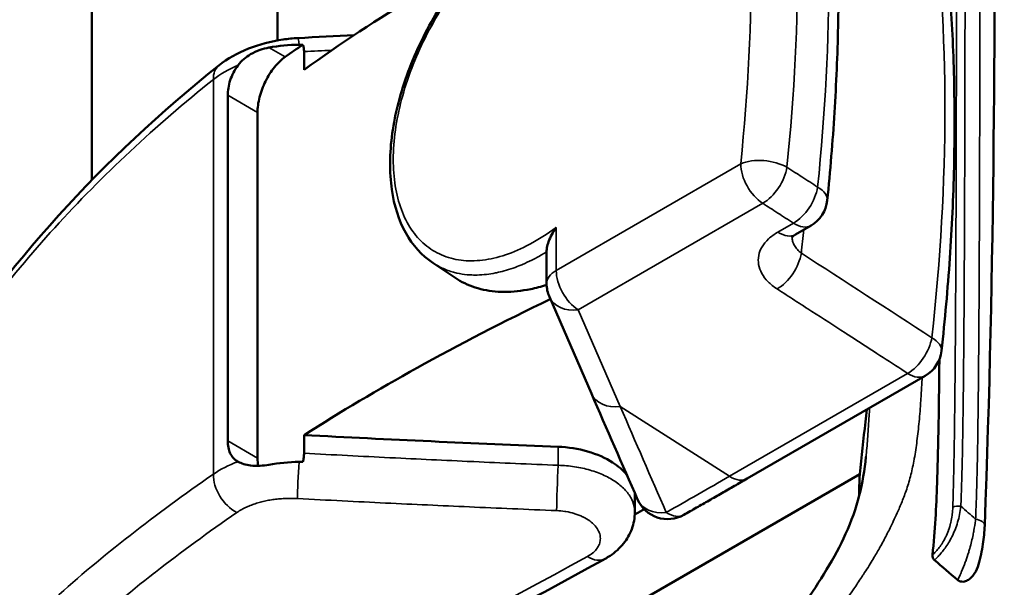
# Model space of a CAD drawing. Header units: millimetres. Extents: x 0 to 2100, y 0 to 1485.
# Tile 517 of 656: x 1684 to 1729, y 996 to 1022. Entities that reach past the tile are written whole.
import ezdxf

# ---------------------------------------------------------------- set-up
doc = ezdxf.new("R2010")
doc.units = ezdxf.units.MM
doc.header["$LTSCALE"] = 5
doc.layers.add('Sichtbar (ISO)', color=7, linetype='Continuous', lineweight=50)
doc.layers.add('Sichtbar schmal (ISO)', color=7, linetype='Continuous', lineweight=35)

msp = doc.modelspace()

# ---------------------------------------------------------------- linework, layer by layer
at = {"layer": 'Sichtbar (ISO)'}
for p, q in [((1686.9282, 1014.9874), (1686.9282, 1024.2139)), ((1696.6249, 1020.0249), (1696.6249, 1020.8549)), ((1693.1346, 1018.8633), (1693.1346, 1003.0654)), ((1694.4966, 1018.0769), (1694.4966, 1002.279)), ((1719.8063, 1012.9096), (1719.0936, 1012.4982)), ((1707.7161, 1010.2461), (1707.7161, 1011.7362)), ((1702.5101, 1011.2052), (1702.5102, 1011.2051)), ((1703.5721, 1010.4976), (1702.5102, 1011.2051)), ((1707.8407, 1009.6475), (1709.7636, 1005.2291)), ((1716.8855, 1001.3415), (1725.0297, 1006.0436)), ((1696.6249, 1002.501), (1696.6249, 1003.331)), ((1705.5486, 992.0293), (1722.0307, 1001.5453)), ((1711.5316, 1000.529), (1711.5316, 1000.529)), ((1711.7502, 999.8074), (1711.7502, 1000.5641)), ((1711.6905, 1000.1848), (1711.6905, 1000.1848))]:
    msp.add_line(p, q, dxfattribs=at)
for centre, start, end in [((1719.0563, 1014.2087), 300, 354.19889), ((1709.2161, 1010.2461), 180, 203.51788), ((1724.2797, 1007.3426), 300, 353.65538), ((1713.2507, 1000.9921), 203.66605, 299.48929)]:
    msp.add_arc(centre, 1.5, start, end, dxfattribs=at)
for centre, major_axis, ratio, start_param, end_param in [((1696.497, 1018.3452), (4.894, 0), 0.5773503, 1.5913482, 1.8769065), ((1767.4901, 986.4386), (-93, 0), 0.5773503, 5.5796912, 5.5932585), ((1693.6621, 1019.0496), (-0.935, 1.1729), 0.620549, 0.0000873, 0.0000974), ((1747.2369, 1327.0497), (563.7454, 0), 0.5765569, 4.6224898, 4.6431771), ((1696.497, 999.2814), (-4.8939, 0), 0.5773503, 4.7329422, 5.0185021), ((1717.1961, 1327.3362), (-198.7483, -344.2421), 0.5773503, 0.7660113, 0.7675607), ((1709.6644, 998.9903), (0.7237, -1.3139), 0.5904594, 0.0000051, 0.0000894), ((1082.2035, -78.7871), (627.4621, -1313.8428), 0.815957, 2.0667269, 2.0677277)]:
    msp.add_ellipse(centre, major_axis=major_axis, ratio=ratio, start_param=start_param, end_param=end_param, dxfattribs=at)
for points in [[(1727.9368, 1068.5503), (1727.9368, 1045.4725), (1728.6435, 1022.8322), (1727.7471, 999.1991)], [(1695.4046, 1021.3664), (1695.4063, 1025.5322), (1695.4072, 1030.3442), (1695.4078, 1035.0034)], [(1696.3455, 1021.476), (1697.2035, 1021.5221), (1698.0615, 1021.567), (1698.9197, 1021.6108)], [(1679.618, 1005.764), (1682.9194, 1011.0278), (1687.3729, 1015.953), (1692.727, 1020.2225)], [(1711.8769, 1000.39), (1711.1724, 1001.9975), (1710.4679, 1003.6106), (1709.7636, 1005.2291)], [(1694.4966, 1002.279), (1694.4966, 1002.1556), (1694.5079, 1002.0356), (1694.5308, 1001.9259)], [(1721.9953, 1000.5149), (1722.0077, 1000.8372), (1722.0195, 1001.1801), (1722.0307, 1001.5453)], [(1711.7502, 1000.5641), (1711.7502, 1000.6071), (1711.7479, 1000.6506), (1711.7431, 1000.6945)]]:
    msp.add_open_spline(points, degree=3, dxfattribs=at)
for points, knots in [([(1720.5486, 1014.0571), (1720.6857, 1015.4069), (1720.7956, 1016.7455), (1720.9606, 1019.3972), (1721.0157, 1020.7102), (1721.0708, 1023.3075), (1721.0708, 1024.5918), (1721.0157, 1027.1287), (1720.9605, 1028.3812), (1720.7948, 1030.8516), (1720.6844, 1032.0694), (1720.5464, 1033.2684)], [4.58840553, 4.58840553, 4.58840553, 4.58840553, 4.63799891, 4.63799891, 4.68759229, 4.68759229, 4.73718567, 4.73718567, 4.78677905, 4.78677905, 4.83637243, 4.83637243, 4.83637243, 4.83637243]), ([(1702.5101, 1011.2052), (1702.0081, 1011.5397), (1701.5857, 1012.0111), (1700.9569, 1013.1424), (1700.7433, 1013.817), (1700.5254, 1015.3373), (1700.5338, 1016.2115), (1700.7853, 1018.0312), (1701.0358, 1019.0008), (1701.7414, 1020.8919), (1702.2038, 1021.8373), (1703.2766, 1023.5863), (1703.8991, 1024.4126), (1705.227, 1025.8486), (1705.9483, 1026.4773), (1707.046, 1027.2197), (1707.4201, 1027.4375), (1707.7924, 1027.6236)], [0, 0, 0, 0, 0.2844571, 0.2844571, 0.5717271, 0.5717271, 0.8784916, 0.8784916, 1.1902383, 1.1902383, 1.499367, 1.499367, 1.8061673, 1.8061673, 2.1121995, 2.1121995, 2.2674151, 2.2674151, 2.2674151, 2.2674151]), ([(1725.7676, 1027.4049), (1725.9275, 1026.1515), (1726.0555, 1024.876), (1726.2474, 1022.2843), (1726.3113, 1020.9681), (1726.3752, 1018.2989), (1726.3752, 1016.9459), (1726.3114, 1014.2068), (1726.2476, 1012.8207), (1726.0565, 1010.0196), (1725.9292, 1008.6045), (1725.7705, 1007.1769)], [1.43444966, 1.43444966, 1.43444966, 1.43444966, 1.48898833, 1.48898833, 1.54352699, 1.54352699, 1.59806566, 1.59806566, 1.65260433, 1.65260433, 1.707143, 1.707143, 1.707143, 1.707143]), ([(1704.3248, 1024.8654), (1703.4601, 1024.3926), (1702.6157, 1023.9098), (1700.0176, 1022.3575), (1698.2901, 1021.2243), (1696.6249, 1020.0249)], [42.0285218, 42.0285218, 42.0285218, 42.0285218, 42.3774877, 42.3774877, 43.1298916, 43.1298916, 43.1298916, 43.1298916]), ([(1692.727, 1020.2225), (1693.1174, 1020.5338), (1693.5794, 1020.7927), (1694.5713, 1021.1872), (1695.1134, 1021.3289), (1695.8885, 1021.4412), (1696.1172, 1021.4638), (1696.3455, 1021.476)], [0, 0, 0, 0, 0.16904594, 0.16904594, 0.33600714, 0.33600714, 0.40462869, 0.40462869, 0.40462869, 0.40462869]), ([(1696.3964, 1021.1702), (1696.4253, 1021.1705), (1696.4541, 1021.1709), (1696.4829, 1021.1712), (1696.5118, 1021.1715), (1696.5407, 1021.1719), (1696.5696, 1021.1722)], [0.00008797, 0.00008797, 0.00008797, 0.00008797, 0.5, 0.5, 0.5, 1, 1, 1, 1]), ([(1696.5696, 1021.1722), (1696.5877, 1021.128), (1696.6017, 1021.0791), (1696.6203, 1020.9725), (1696.6249, 1020.9154), (1696.6249, 1020.8549)], [0.000001, 0.000001, 0.000001, 0.000001, 0.022420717, 0.022420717, 0.044664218, 0.044664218, 0.044664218, 0.044664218]), ([(1693.6091, 1020.2375), (1693.6839, 1020.3386), (1693.7714, 1020.4302), (1693.964, 1020.5952), (1694.0693, 1020.6685), (1694.3174, 1020.8126), (1694.4636, 1020.8786), (1694.7472, 1020.9781), (1694.8844, 1021.0143), (1695.0222, 1021.0394)], [-0.16773989, -0.16773989, -0.16773989, -0.16773989, -0.12976613, -0.12976613, -0.09142001, -0.09142001, -0.04334051, -0.04334051, -0.000001, -0.000001, -0.000001, -0.000001]), ([(1695.7599, 1020.6135), (1695.5994, 1020.5012), (1695.429, 1020.34), (1695.1169, 1019.9514), (1694.9751, 1019.7239), (1694.752, 1019.273), (1694.6556, 1019.0195), (1694.5279, 1018.5241), (1694.4966, 1018.2822), (1694.4966, 1018.0769)], [0.90601455, 0.90601455, 0.90601455, 0.90601455, 0.98166748, 0.98166748, 1.0573204, 1.0573204, 1.13275922, 1.13275922, 1.20819804, 1.20819804, 1.20819804, 1.20819804]), ([(1693.6091, 1020.2375), (1693.6065, 1020.2339), (1693.6039, 1020.2304), (1693.4531, 1020.0241), (1693.331, 1019.7855), (1693.1721, 1019.3076), (1693.1346, 1019.0688), (1693.1346, 1018.8633)], [0.5199277, 0.5199277, 0.5199277, 0.5199277, 0.52125717, 0.52125717, 0.59679532, 0.59679532, 0.67233348, 0.67233348, 0.67233348, 0.67233348]), ([(1707.7161, 1011.7362), (1707.7162, 1011.7843), (1707.7214, 1011.8385), (1707.7464, 1011.9822), (1707.7723, 1012.0761), (1707.8452, 1012.2796), (1707.8954, 1012.3911), (1708.0115, 1012.609), (1708.0782, 1012.7168), (1708.1529, 1012.8219), (1708.1542, 1012.8237), (1708.1555, 1012.8255)], [-0.13237703, -0.13237703, -0.13237703, -0.13237703, -0.11034033, -0.11034033, -0.07687695, -0.07687695, -0.0383919, -0.0383919, 0, 0, 0.00067272, 0.00067272, 0.00067272, 0.00067272]), ([(1719.0936, 1012.4982), (1719.0223, 1012.457), (1718.9727, 1012.4183), (1718.9209, 1012.3703), (1718.9124, 1012.3578), (1718.9124, 1012.3578)], [0, 0, 0, 0, 0.046006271, 0.046006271, 0.085840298, 0.085840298, 0.085840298, 0.085840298]), ([(1703.5721, 1010.4976), (1703.6306, 1010.4587), (1703.6903, 1010.4215), (1703.7512, 1010.3861), (1704.042, 1010.2172), (1704.3599, 1010.0896), (1704.7009, 1010.0044), (1705.0418, 1009.9193), (1705.4058, 1009.8766), (1705.7888, 1009.8767), (1706.1718, 1009.8767), (1706.574, 1009.9195), (1706.9876, 1010.0031), (1707.2268, 1010.0515), (1707.4698, 1010.1135), (1707.7172, 1010.1895)], [0.75238462, 0.75238462, 0.75238462, 0.75238462, 0.76470588, 0.76470588, 0.76470588, 0.82352941, 0.82352941, 0.82352941, 0.88235294, 0.88235294, 0.88235294, 0.94117647, 0.94117647, 0.94117647, 0.97518436, 0.97518436, 0.97518436, 0.97518436]), ([(1696.6249, 1003.331), (1698.2901, 1004.3918), (1700.0176, 1005.4175), (1703.7122, 1007.468), (1705.7476, 1008.5192), (1707.8854, 1009.5452)], [13.1856634, 13.1856634, 13.1856634, 13.1856634, 13.9380673, 13.9380673, 14.7518735, 14.7518735, 14.7518735, 14.7518735]), ([(1725.3592, 997.8548), (1725.477, 998.9932), (1725.5325, 1000.0087), (1725.6173, 1002.4608), (1725.6508, 1004.2454), (1725.6757, 1006.791)], [0.000001, 0.000001, 0.000001, 0.000001, 0.39650321, 0.39650321, 0.85981017, 0.85981017, 0.85981017, 0.85981017]), ([(1722.0307, 1001.5453), (1722.1183, 1002.3422), (1722.2059, 1003.1391), (1722.3141, 1004.1239), (1722.3348, 1004.3117), (1722.3554, 1004.4996)], [0.000001, 0.000001, 0.000001, 0.000001, 0.41492529, 0.41492529, 0.51272446, 0.51272446, 0.51272446, 0.51272446]), ([(1693.1346, 1003.0654), (1693.1346, 1002.8598), (1693.1721, 1002.6602), (1693.331, 1002.333), (1693.4531, 1002.2051), (1693.6039, 1002.118), (1693.6065, 1002.1165), (1693.6091, 1002.1151)], [-0.67233348, -0.67233348, -0.67233348, -0.67233348, -0.59679532, -0.59679532, -0.52125717, -0.52125717, -0.51992758, -0.51992758, -0.51992758, -0.51992758]), ([(1711.3878, 1001.5063), (1711.2151, 1001.7212), (1710.9854, 1001.9196), (1710.4164, 1002.283), (1710.0231, 1002.4598), (1709.1611, 1002.7076), (1708.6925, 1002.7788), (1708.252, 1002.7966), (1708.2511, 1002.7966), (1708.2502, 1002.7966)], [-1.16504029, -1.16504029, -1.16504029, -1.16504029, -1.05516396, -1.05516396, -0.92315329, -0.92315329, -0.79114261, -0.79114261, -0.79086764, -0.79086764, -0.79086764, -0.79086764]), ([(1692.0907, 961.6016), (1696.2605, 967.0208), (1700.7744, 972.1935), (1708.2879, 981.5263), (1711.4991, 985.5489), (1716.3423, 991.5413), (1718.0003, 993.5285), (1720.2074, 996.6316), (1720.8956, 997.7249), (1721.9278, 999.9986), (1722.1928, 1001.1292), (1722.3191, 1002.3392)], [0, 0, 0, 0, 2.112482, 2.112482, 3.7061471, 3.7061471, 4.5053377, 4.5053377, 4.9220889, 4.9220889, 5.3774538, 5.3774538, 5.3774538, 5.3774538]), ([(1696.6249, 1002.501), (1696.6249, 1002.4405), (1696.6203, 1002.3771), (1696.6017, 1002.2452), (1696.5877, 1002.1773), (1696.5696, 1002.1084)], [0.000001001, 0.000001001, 0.000001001, 0.000001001, 0.022247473, 0.022247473, 0.044667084, 0.044667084, 0.044667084, 0.044667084]), ([(1695.0222, 1001.9756), (1694.8841, 1001.9504), (1694.7465, 1001.9343), (1694.4621, 1001.9212), (1694.3156, 1001.9265), (1694.0675, 1001.9579), (1693.9627, 1001.9794), (1693.7708, 1002.0371), (1693.6837, 1002.073), (1693.6091, 1002.1151)], [-0.16709043, -0.16709043, -0.16709043, -0.16709043, -0.12381935, -0.12381935, -0.07578227, -0.07578227, -0.03771223, -0.03771223, -0.00000086, -0.00000086, -0.00000086, -0.00000086]), ([(1696.5696, 1002.1084), (1696.5407, 1002.108), (1696.5118, 1002.1077), (1696.4829, 1002.1074), (1696.4797, 1002.1073), (1696.4764, 1002.1073), (1696.4732, 1002.1072), (1696.4476, 1002.1069), (1696.422, 1002.1066), (1696.3964, 1002.1063)], [0, 0, 0, 0, 0.5, 0.5, 0.5, 0.5564607, 0.5564607, 0.5564607, 1, 1, 1, 1]), ([(1713.9891, 999.6864), (1714.1822, 999.7956), (1714.3753, 999.9051), (1714.7615, 1000.1244), (1714.9546, 1000.2342), (1715.3408, 1000.4545), (1715.5338, 1000.5648), (1715.92, 1000.7859), (1716.1131, 1000.8967), (1716.4993, 1001.1188), (1716.6924, 1001.23), (1716.8855, 1001.3415)], [3.131352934, 3.131352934, 3.131352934, 3.131352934, 3.133400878, 3.133400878, 3.135448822, 3.135448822, 3.137496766, 3.137496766, 3.13954471, 3.13954471, 3.141592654, 3.141592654, 3.141592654, 3.141592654]), ([(1711.7502, 999.8076), (1711.7502, 999.5471), (1711.7026, 999.2833), (1711.5243, 998.7991), (1711.3936, 998.5727), (1711.0615, 998.1601), (1710.8526, 997.9734), (1710.5469, 997.7684), (1710.4686, 997.7208), (1710.3882, 997.6765)], [0, 0, 0, 0, 0.08516252, 0.08516252, 0.16896951, 0.16896951, 0.25907388, 0.25907388, 0.2887022, 0.2887022, 0.2887022, 0.2887022]), ([(1727.7471, 999.1991), (1727.7367, 998.9251), (1727.7106, 998.6393), (1727.6197, 998.0424), (1727.5528, 997.727), (1727.4627, 997.4118)], [0, 0, 0, 0, 0.09656549, 0.09656549, 0.196989, 0.196989, 0.196989, 0.196989]), ([(1685.9384, 985.4345), (1687.5632, 986.1662), (1689.1894, 986.9149), (1692.4443, 988.4463), (1694.0729, 989.229), (1697.3321, 990.8281), (1698.9626, 991.6446), (1702.2251, 993.3109), (1703.8571, 994.1608), (1707.122, 995.8938), (1708.755, 996.7769), (1710.3881, 997.6765)], [3.032000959, 3.032000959, 3.032000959, 3.032000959, 3.049325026, 3.049325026, 3.066649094, 3.066649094, 3.083973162, 3.083973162, 3.101297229, 3.101297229, 3.118621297, 3.118621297, 3.118621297, 3.118621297]), ([(1725.3592, 997.8548), (1725.3548, 997.8124), (1725.358, 997.7693), (1725.3802, 997.7074), (1725.3902, 997.6878), (1725.416, 997.651), (1725.4313, 997.6343), (1725.4489, 997.6192)], [-0.029229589, -0.029229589, -0.029229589, -0.029229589, -0.014516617, -0.014516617, -0.007229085, -0.007229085, -0.000000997, -0.000000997, -0.000000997, -0.000000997]), ([(1727.4627, 997.4118), (1727.4266, 997.2855), (1727.3688, 997.1305), (1727.1922, 996.867), (1727.1014, 996.7805), (1726.9461, 996.6813), (1726.8798, 996.6541), (1726.7734, 996.6319), (1726.7287, 996.6287), (1726.6536, 996.6373), (1726.6238, 996.6447), (1726.5645, 996.6689), (1726.5366, 996.686), (1726.5121, 996.7071)], [0.09011187, 0.09011187, 0.09011187, 0.09011187, 0.13342179, 0.13342179, 0.16990002, 0.16990002, 0.1963978, 0.1963978, 0.21421702, 0.21421702, 0.2264622, 0.2264622, 0.23982356, 0.23982356, 0.23982356, 0.23982356])]:
    msp.add_open_spline(points, degree=3, knots=knots, dxfattribs=at)
at = {"layer": 'Sichtbar schmal (ISO)'}
for p, q in [((1695.0222, 1021.0394), (1695.7599, 1020.6135)), ((1692.4778, 1019.5811), (1692.4778, 1001.544)), ((1693.1346, 1018.8633), (1694.4966, 1018.0769)), ((1716.5906, 1015.7284), (1708.1555, 1010.8584)), ((1717.5957, 1013.925), (1709.1606, 1009.055)), ((1719.0007, 1013.0177), (1718.2881, 1012.6062)), ((1708.1555, 1010.8584), (1708.1555, 1012.8255)), ((1709.1606, 1009.055), (1711.0834, 1004.6366)), ((1716.08, 1001.4495), (1724.2242, 1006.1516)), ((1716.08, 1001.4495), (1711.0834, 1004.6366)), ((1693.1346, 1003.0654), (1694.4966, 1002.279)), ((1708.2502, 1001.9492), (1708.2502, 1002.7966))]:
    msp.add_line(p, q, dxfattribs=at)
for centre, major_axis, ratio, start_param, end_param in [((1652.0131, 986.5784), (-47.5156, -82.2995), 0.5773503, 2.2333403, 2.4790487), ((1650.9525, 987.1908), (-46.7656, -81.0004), 0.5773503, 2.2333403, 2.4790487), ((1653.4273, 985.7619), (-47.5156, -82.2995), 0.5773503, 2.232211, 2.4801779), ((1661.56, 981.0676), (45.515, 78.8343), 0.5773503, 5.3614405, 5.6341338), ((1696.4259, 1019.9782), (-0.0804, 1.4978), 0.0378658, 5.630705, 6.2831853), ((1693.6622, 1019.0497), (-0.9352, 1.1728), 0.620549, 0.0000032, 0.6930879), ((1696.4232, 1017.9477), (4.996, 0.2743), 0.5779934, 2.1370593, 2.4487504), ((1717.6512, 1015.1161), (-1.4924, 0.1503), 0.5022471, 3.9813146, 5.5521109), ((1717.6512, 1015.1161), (-0.75, 1.299), 0.5773503, 0.7853982, 2.3038346), ((1717.6512, 1015.1161), (-0.8137, -1.2601), 0.5500623, 0.8133157, 2.261427), ((1719.0563, 1014.2087), (-0.8138, -1.26), 0.5500968, 0.8133444, 2.2603281), ((1719.0563, 1014.2087), (1.4923, -0.1516), 0.5015198, 0, 0.8401593), ((1719.0563, 1014.2087), (0.75, -1.299), 0.5773503, 5.4454273, 6.2831853), ((1718.3436, 1013.7972), (0.75, -1.299), 0.5773498, 5.4454073, 6.2831721), ((1655.5495, 984.5377), (45.515, 78.8343), 0.5773503, 5.3664611, 5.3801043), ((1718.3117, 1011.2009), (-0.8142, -1.2598), 0.5503208, 0.8135314, 2.2531826), ((1440.394, 1092.5422), (-1359.9033, 863.2699), 0.0511926, 4.5338966, 4.5383796), ((1709.2161, 1010.2461), (-1.5, 0), 0.5773503, 5.4977871, 6.2831853), ((1709.2161, 1010.2461), (-0.75, 1.299), 0.5773503, 0.7853982, 2.3038346), ((1709.2161, 1010.2461), (-1.3754, -0.5986), 0.7616871, 0, 1.2124013), ((1724.2797, 1007.3426), (0.8145, 1.2596), 0.5504743, 3.9552522, 5.3898899), ((1724.2797, 1007.3426), (1.4908, -0.1658), 0.4935159, 0, 0.8448789), ((1724.2797, 1007.3426), (0.75, -1.299), 0.5773503, 5.4454273, 6.2831853), ((1711.139, 1005.8277), (-1.3754, -0.5986), 0.7616871, 0, 1.2124013), ((1730.5868, 2266.0463), (241.6709, -1577.3571), 0.2104017, 5.6062652, 5.6113877), ((1696.4231, 999.6297), (-4.9959, 0.2737), 0.5755532, 5.3418987, 5.6535964), ((1696.4258, 1001.6456), (0.0804, 1.4978), 0.0378657, 1.2601854, 2.5186623), ((1708.2502, 1001.0832), (0.0622, 1.4987), 0.0292948, 0.9559241, 2.5034304), ((1693.6622, 1001.0126), (-0.8506, 1.2355), 0.6677879, 0.7383816, 2.2512771), ((1716.08, 1327.9806), (199.9586, 346.3385), 0.5773503, 3.9167511, 3.9269908), ((1716.1355, 1002.6406), (0.75, -1.299), 0.5773503, 5.4454273, 6.2831853), ((1713.2507, 1000.9921), (-1.3739, -0.6021), 0.7648061, 0, 1.2015678), ((1726.5742, 999.8083), (0.4997, -0.0173), 0.5482786, 1.4250731, 2.2009324), ((1713.2507, 1000.9921), (0.7384, -1.3057), 0.5832318, 5.4505998, 6.2831853), ((1727.2475, 999.2181), (0.4996, -0.019), 0.5500617, 6.2831666, 7.7083342), ((1716.08, 1327.9806), (199.9586, 346.3385), 0.5773503, 3.8173991, 3.9040195), ((1709.6644, 998.9903), (0.7237, -1.3139), 0.5904594, 5.4571889, 6.2831913)]:
    msp.add_ellipse(centre, major_axis=major_axis, ratio=ratio, start_param=start_param, end_param=end_param, dxfattribs=at)
for points, knots in [([(1726.2875, 1000.0399), (1726.2923, 1000.1791), (1726.297, 1000.3245), (1726.3015, 1000.4762), (1726.3061, 1000.6278), (1726.3106, 1000.7856), (1726.3149, 1000.9507), (1726.3193, 1001.1158), (1726.3236, 1001.2881), (1726.3278, 1001.4684), (1726.3304, 1001.582), (1726.333, 1001.6987), (1726.3355, 1001.8188), (1726.337, 1001.8895), (1726.3384, 1001.9614), (1726.3399, 1002.0345), (1726.3437, 1002.2318), (1726.3474, 1002.438), (1726.3509, 1002.654), (1726.3544, 1002.87), (1726.3578, 1003.0958), (1726.361, 1003.3323), (1726.3642, 1003.5688), (1726.3673, 1003.8161), (1726.3705, 1004.0748), (1726.3737, 1004.3335), (1726.3769, 1004.6037), (1726.3801, 1004.8856), (1726.3833, 1005.1675), (1726.3865, 1005.4613), (1726.3897, 1005.7671), (1726.39, 1005.7983), (1726.3903, 1005.8296), (1726.3906, 1005.8611), (1726.3934, 1006.138), (1726.3961, 1006.4247), (1726.3986, 1006.7216), (1726.4015, 1007.0523), (1726.4043, 1007.3956), (1726.4068, 1007.7522), (1726.4094, 1008.1089), (1726.4119, 1008.479), (1726.4142, 1008.8638), (1726.4165, 1009.2486), (1726.4187, 1009.6482), (1726.4208, 1010.0641), (1726.421, 1010.1131), (1726.4213, 1010.1624), (1726.4215, 1010.2119), (1726.4234, 1010.5822), (1726.4252, 1010.9656), (1726.427, 1011.3644), (1726.429, 1011.8165), (1726.4309, 1012.2885), (1726.4329, 1012.7833), (1726.4348, 1013.2781), (1726.4366, 1013.7957), (1726.4384, 1014.3414), (1726.439, 1014.5184), (1726.4395, 1014.6983), (1726.4401, 1014.8815), (1726.4412, 1015.263), (1726.4424, 1015.6582), (1726.4435, 1016.069), (1726.4451, 1016.677), (1726.4466, 1017.3192), (1726.4481, 1018.0022), (1726.4494, 1018.5992), (1726.4507, 1019.2275), (1726.4519, 1019.889), (1726.4521, 1019.9844), (1726.4523, 1020.0804), (1726.4524, 1020.1771), (1726.4538, 1020.945), (1726.4551, 1021.757), (1726.4563, 1022.6263), (1726.4575, 1023.4914), (1726.4587, 1024.4132), (1726.4597, 1025.3036), (1726.4597, 1025.308), (1726.4597, 1025.3123), (1726.4597, 1025.3167), (1726.4607, 1026.2112), (1726.4615, 1027.0736), (1726.4622, 1027.8665), (1726.4629, 1028.6594), (1726.4634, 1029.3828), (1726.4639, 1030.0831), (1726.4642, 1030.4619), (1726.4644, 1030.8341), (1726.4647, 1031.2077), (1726.4649, 1031.5246), (1726.4651, 1031.8426), (1726.4653, 1032.1667), (1726.4657, 1032.8731), (1726.4661, 1033.6088), (1726.4665, 1034.4036), (1726.4669, 1035.1984), (1726.4672, 1036.0523), (1726.4676, 1036.9567), (1726.4676, 1037.1862), (1726.4677, 1037.4189), (1726.4678, 1037.6547), (1726.4681, 1038.348), (1726.4683, 1039.0673), (1726.4685, 1039.8062), (1726.4688, 1040.7963), (1726.469, 1041.8216), (1726.4692, 1042.8885), (1726.4694, 1043.4491), (1726.4695, 1044.0213), (1726.4696, 1044.6053), (1726.4697, 1045.1326), (1726.4697, 1045.6696), (1726.4698, 1046.2164), (1726.47, 1047.3688), (1726.4701, 1048.565), (1726.4702, 1049.8505), (1726.4703, 1050.555), (1726.4704, 1051.2865), (1726.4704, 1052.04), (1726.4705, 1052.6615), (1726.4705, 1053.298), (1726.4705, 1053.9472), (1726.4706, 1055.3836), (1726.4707, 1056.8815), (1726.4707, 1058.4526), (1726.4707, 1058.9785), (1726.4707, 1059.5123), (1726.4707, 1060.0551), (1726.4707, 1061.1341), (1726.4707, 1062.2485), (1726.4708, 1063.4022), (1726.4708, 1065.1363), (1726.4708, 1066.9601), (1726.4708, 1068.8711)], [0, 0, 0, 0, 0.0294118, 0.0294118, 0.0294118, 0.0588235, 0.0588235, 0.0588235, 0.0882353, 0.0882353, 0.0882353, 0.1067498, 0.1067498, 0.1067498, 0.1176471, 0.1176471, 0.1176471, 0.1470588, 0.1470588, 0.1470588, 0.1764706, 0.1764706, 0.1764706, 0.2058824, 0.2058824, 0.2058824, 0.2352941, 0.2352941, 0.2352941, 0.2647059, 0.2647059, 0.2647059, 0.2677059, 0.2677059, 0.2677059, 0.2941176, 0.2941176, 0.2941176, 0.3235294, 0.3235294, 0.3235294, 0.3529412, 0.3529412, 0.3529412, 0.3823529, 0.3823529, 0.3823529, 0.3858212, 0.3858212, 0.3858212, 0.4117647, 0.4117647, 0.4117647, 0.4411765, 0.4411765, 0.4411765, 0.4705882, 0.4705882, 0.4705882, 0.4801266, 0.4801266, 0.4801266, 0.5, 0.5, 0.5, 0.5294118, 0.5294118, 0.5294118, 0.5551195, 0.5551195, 0.5551195, 0.5588235, 0.5588235, 0.5588235, 0.5882353, 0.5882353, 0.5882353, 0.6175034, 0.6175034, 0.6175034, 0.6176471, 0.6176471, 0.6176471, 0.6470588, 0.6470588, 0.6470588, 0.6764706, 0.6764706, 0.6764706, 0.6923839, 0.6923839, 0.6923839, 0.7058824, 0.7058824, 0.7058824, 0.7352941, 0.7352941, 0.7352941, 0.7647059, 0.7647059, 0.7647059, 0.772169, 0.772169, 0.772169, 0.7941176, 0.7941176, 0.7941176, 0.8235294, 0.8235294, 0.8235294, 0.8389849, 0.8389849, 0.8389849, 0.8529412, 0.8529412, 0.8529412, 0.8823529, 0.8823529, 0.8823529, 0.8984713, 0.8984713, 0.8984713, 0.9117647, 0.9117647, 0.9117647, 0.9411765, 0.9411765, 0.9411765, 0.9510202, 0.9510202, 0.9510202, 0.9705882, 0.9705882, 0.9705882, 1, 1, 1, 1]), ([(1727.5419, 1068.8325), (1727.5419, 1067.3579), (1727.5419, 1064.4784), (1727.5419, 1060.6642), (1727.5418, 1056.6195), (1727.5417, 1052.4092), (1727.5414, 1048.8736), (1727.541, 1045.705), (1727.5405, 1042.8867), (1727.5398, 1040.3561), (1727.5392, 1038.087), (1727.5384, 1036.0607), (1727.5376, 1034.2488), (1727.5367, 1032.6396), (1727.5359, 1031.2044), (1727.5349, 1029.8523), (1727.5339, 1028.498), (1727.5326, 1027.0355), (1727.531, 1025.4072), (1727.5288, 1023.5859), (1727.526, 1021.6179), (1727.5222, 1019.3683), (1727.5173, 1017.0935), (1727.5115, 1014.951), (1727.5053, 1013.1143), (1727.4987, 1011.4839), (1727.4915, 1010.0025), (1727.4837, 1008.6702), (1727.4752, 1007.4651), (1727.4659, 1006.365), (1727.456, 1005.3596), (1727.4457, 1004.4437), (1727.4352, 1003.6095), (1727.4242, 1002.8491), (1727.4118, 1002.1545), (1727.3979, 1001.5205), (1727.3826, 1000.9416), (1727.3662, 1000.4123), (1727.3491, 999.9279), (1727.3367, 999.6297), (1727.3303, 999.4873)], [0, 0, 0, 0, 0.02631579, 0.05263158, 0.07894737, 0.10526316, 0.13157895, 0.15789474, 0.18421053, 0.21052632, 0.23684211, 0.26315789, 0.28947368, 0.31578947, 0.34210526, 0.36842105, 0.39473684, 0.42105263, 0.44736842, 0.47368421, 0.5, 0.52631579, 0.55263158, 0.57894737, 0.60526316, 0.63157895, 0.65789474, 0.68421053, 0.71052632, 0.73684211, 0.76315789, 0.78947368, 0.81578947, 0.84210526, 0.86842105, 0.89473684, 0.92105263, 0.94736842, 0.97368421, 0.99999999, 0.99999999, 0.99999999, 0.99999999]), ([(1718.7039, 1015.5737), (1718.8248, 1015.4955), (1718.947, 1015.4165), (1719.0705, 1015.3366), (1719.1769, 1015.2677), (1719.2843, 1015.1983), (1719.3926, 1015.1282), (1719.6268, 1014.9767), (1719.8655, 1014.8223), (1720.1088, 1014.6649)], [0, 0, 0, 0, 0.2686473, 0.2686473, 0.2686473, 0.5, 0.5, 0.5, 1, 1, 1, 1]), ([(1717.5957, 1013.925), (1717.8207, 1013.7798), (1718.0502, 1013.6315), (1718.2844, 1013.4803), (1718.5185, 1013.3291), (1718.7573, 1013.1749), (1719.0007, 1013.0177)], [0, 0, 0, 0, 0.5, 0.5, 0.5, 1, 1, 1, 1]), ([(1719.3632, 1011.6477), (1719.2958, 1011.6961), (1719.2349, 1011.7497), (1719.1817, 1011.8078), (1719.1286, 1011.8658), (1719.0832, 1011.9283), (1719.0471, 1011.9934), (1719.0109, 1012.0586), (1718.9839, 1012.1264), (1718.9663, 1012.196), (1718.9502, 1012.2596), (1718.942, 1012.3246), (1718.9421, 1012.3899)], [0, 0, 0, 0, 0.125, 0.125, 0.125, 0.25, 0.25, 0.25, 0.375, 0.375, 0.375, 0.48931242, 0.48931242, 0.48931242, 0.48931242]), ([(1702.5102, 1011.2051), (1702.5234, 1011.1964), (1702.5366, 1011.1877), (1702.5498, 1011.1792), (1702.5768, 1011.1618), (1702.6041, 1011.1447), (1702.6316, 1011.1281), (1702.7885, 1011.0334), (1702.9534, 1010.9523), (1703.1253, 1010.8852), (1703.216, 1010.8497), (1703.3087, 1010.8182), (1703.4032, 1010.7905), (1703.4722, 1010.7703), (1703.5422, 1010.7522), (1703.6132, 1010.7363), (1703.767, 1010.7016), (1703.9253, 1010.6768), (1704.0874, 1010.662), (1704.1805, 1010.6536), (1704.275, 1010.6484), (1704.3706, 1010.6465), (1704.4269, 1010.6454), (1704.4836, 1010.6454), (1704.5407, 1010.6466), (1704.681, 1010.6496), (1704.8236, 1010.6595), (1704.9681, 1010.6762), (1705.1017, 1010.6917), (1705.2369, 1010.713), (1705.3733, 1010.7401), (1705.3912, 1010.7437), (1705.4092, 1010.7473), (1705.4272, 1010.7511), (1705.5418, 1010.775), (1705.6573, 1010.803), (1705.7736, 1010.8351), (1705.9103, 1010.8727), (1706.0481, 1010.9159), (1706.1873, 1010.9649), (1706.3043, 1011.006), (1706.4224, 1011.0513), (1706.5414, 1011.1007), (1706.5648, 1011.1104), (1706.5882, 1011.1203), (1706.6117, 1011.1304), (1706.7547, 1011.1915), (1706.899, 1011.2585), (1707.045, 1011.3317), (1707.1978, 1011.4083), (1707.3523, 1011.4916), (1707.5087, 1011.5818), (1707.5775, 1011.6215), (1707.6466, 1011.6625), (1707.7161, 1011.7048)], [0.73418446, 0.73418446, 0.73418446, 0.73418446, 0.73684211, 0.73684211, 0.73684211, 0.74226193, 0.74226193, 0.74226193, 0.77316075, 0.77316075, 0.77316075, 0.78947368, 0.78947368, 0.78947368, 0.80139557, 0.80139557, 0.80139557, 0.82725507, 0.82725507, 0.82725507, 0.84210526, 0.84210526, 0.84210526, 0.85084135, 0.85084135, 0.85084135, 0.87229576, 0.87229576, 0.87229576, 0.89212793, 0.89212793, 0.89212793, 0.89473684, 0.89473684, 0.89473684, 0.91137835, 0.91137835, 0.91137835, 0.93092318, 0.93092318, 0.93092318, 0.94736842, 0.94736842, 0.94736842, 0.95060469, 0.95060469, 0.95060469, 0.97029187, 0.97029187, 0.97029187, 0.99090196, 0.99090196, 0.99090196, 0.9999666, 0.9999666, 0.9999666, 0.9999666]), ([(1724.2242, 1006.1516), (1724.1354, 1006.209), (1724.0464, 1006.2666), (1723.9571, 1006.3243), (1723.5795, 1006.5685), (1723.1975, 1006.8155), (1722.8118, 1007.0649), (1722.4092, 1007.3252), (1722.0027, 1007.588), (1721.5894, 1007.8552), (1721.5132, 1007.9045), (1721.4366, 1007.954), (1721.3599, 1008.0036), (1720.8673, 1008.3221), (1720.3646, 1008.6471), (1719.8477, 1008.9812), (1719.5899, 1009.1478), (1719.3285, 1009.3168), (1719.0638, 1009.4879), (1718.7979, 1009.6598), (1718.5287, 1009.8338), (1718.2562, 1010.0099)], [0, 0, 0, 0, 0.04780895, 0.04780895, 0.04780895, 0.25, 0.25, 0.25, 0.46104397, 0.46104397, 0.46104397, 0.5, 0.5, 0.5, 0.75, 0.75, 0.75, 0.87472627, 0.87472627, 0.87472627, 1, 1, 1, 1]), ([(1689.1734, 953.9843), (1689.1938, 954.0939), (1689.2173, 954.211), (1689.2446, 954.3351), (1689.2719, 954.4593), (1689.303, 954.5904), (1689.3394, 954.7298), (1689.3758, 954.8692), (1689.4174, 955.0167), (1689.466, 955.1737), (1689.4924, 955.2591), (1689.521, 955.3474), (1689.5519, 955.4386), (1689.5778, 955.5149), (1689.6053, 955.5933), (1689.6347, 955.6739), (1689.6992, 955.8507), (1689.7726, 956.0381), (1689.8575, 956.2376), (1689.9385, 956.4281), (1690.03, 956.6296), (1690.1341, 956.8428), (1690.1391, 956.853), (1690.1441, 956.8632), (1690.1491, 956.8735), (1690.2595, 957.098), (1690.3837, 957.3354), (1690.5217, 957.5823), (1690.6324, 957.7804), (1690.7519, 957.9847), (1690.8805, 958.1952), (1690.9122, 958.247), (1690.9445, 958.2993), (1690.9773, 958.3519), (1691.1432, 958.618), (1691.3232, 958.8937), (1691.5187, 959.1805), (1691.5908, 959.2863), (1691.665, 959.3937), (1691.7413, 959.5026), (1691.8717, 959.6887), (1692.0082, 959.8792), (1692.1507, 960.0743), (1692.3172, 960.302), (1692.492, 960.5359), (1692.6751, 960.7764), (1692.7406, 960.8624), (1692.8071, 960.9492), (1692.8747, 961.0369), (1693.1208, 961.356), (1693.3812, 961.6866), (1693.6558, 962.0297), (1693.6678, 962.0447), (1693.6798, 962.0597), (1693.6919, 962.0747), (1693.9798, 962.4339), (1694.2833, 962.8066), (1694.6034, 963.1956), (1694.6231, 963.2195), (1694.6429, 963.2435), (1694.6627, 963.2676), (1694.9651, 963.6345), (1695.2825, 964.0162), (1695.6204, 964.4202), (1695.6425, 964.4467), (1695.6647, 964.4732), (1695.687, 964.4999), (1696.0151, 964.8919), (1696.3617, 965.3042), (1696.7198, 965.7297), (1696.7335, 965.7459), (1696.7472, 965.7622), (1696.7608, 965.7784), (1697.0893, 966.1685), (1697.4272, 966.5695), (1697.7548, 966.9586), (1697.8233, 967.04), (1697.8914, 967.1209), (1697.9589, 967.2011), (1698.246, 967.5424), (1698.5215, 967.8703), (1698.7895, 968.19), (1698.8854, 968.3044), (1698.9804, 968.4178), (1699.0744, 968.5301), (1699.3295, 968.8348), (1699.5785, 969.1329), (1699.8279, 969.4321), (1699.9272, 969.5511), (1700.0265, 969.6703), (1700.1265, 969.7904), (1700.366, 970.078), (1700.6087, 970.3698), (1700.8554, 970.6669), (1700.9707, 970.8057), (1701.0868, 970.9457), (1701.2038, 971.0867), (1701.4253, 971.3538), (1701.65, 971.6251), (1701.8821, 971.9056), (1702.0348, 972.0901), (1702.1906, 972.2786), (1702.3509, 972.4726), (1702.531, 972.6905), (1702.7167, 972.9155), (1702.9074, 973.1466), (1703.1443, 973.4338), (1703.3888, 973.7303), (1703.6402, 974.0355), (1703.7363, 974.1522), (1703.8333, 974.2701), (1703.9313, 974.3891), (1704.2642, 974.7935), (1704.6079, 975.2115), (1704.9584, 975.638), (1704.9915, 975.6783), (1705.0247, 975.7187), (1705.0579, 975.7592), (1705.3607, 976.1276), (1705.6682, 976.502), (1705.9803, 976.8824), (1706.1719, 977.1158), (1706.3653, 977.3515), (1706.56, 977.5888), (1706.7067, 977.7676), (1706.8542, 977.9474), (1707.0019, 978.1275), (1707.3444, 978.5452), (1707.6877, 978.9639), (1708.0233, 979.3732), (1708.0481, 979.4036), (1708.0729, 979.4338), (1708.0977, 979.464), (1708.4218, 979.8594), (1708.7379, 980.2451), (1709.0448, 980.6193), (1709.2144, 980.8263), (1709.3812, 981.0298), (1709.5449, 981.2294), (1709.7224, 981.446), (1709.8963, 981.658), (1710.0666, 981.8656), (1710.3373, 982.1957), (1710.5989, 982.5147), (1710.8518, 982.8229), (1710.9317, 982.9203), (1711.0107, 983.0166), (1711.0889, 983.1118), (1711.4138, 983.5077), (1711.7241, 983.8856), (1712.0219, 984.248), (1712.052, 984.2847), (1712.0821, 984.3213), (1712.112, 984.3577), (1712.4484, 984.767), (1712.7687, 985.1566), (1713.0757, 985.5295), (1713.0958, 985.554), (1713.1159, 985.5784), (1713.1359, 985.6028), (1713.4482, 985.9821), (1713.7464, 986.3441), (1714.0304, 986.6884), (1714.0743, 986.7415), (1714.1178, 986.7943), (1714.161, 986.8466), (1714.4153, 987.1549), (1714.6582, 987.4489), (1714.8908, 987.7302), (1714.9913, 987.8518), (1715.09, 987.9711), (1715.187, 988.0883), (1715.3527, 988.2884), (1715.5135, 988.4825), (1715.6714, 988.6729), (1715.8546, 988.8939), (1716.0336, 989.1095), (1716.2107, 989.3227), (1716.2756, 989.4008), (1716.3403, 989.4786), (1716.4048, 989.5562), (1716.6452, 989.8455), (1716.8834, 990.132), (1717.1224, 990.4198), (1717.1619, 990.4674), (1717.2015, 990.515), (1717.241, 990.5627), (1717.4408, 990.8033), (1717.6413, 991.045), (1717.843, 991.2888), (1717.9836, 991.4587), (1718.1249, 991.6297), (1718.2671, 991.8023), (1718.3694, 991.9263), (1718.4721, 992.0511), (1718.5755, 992.1772), (1718.8079, 992.4604), (1719.0438, 992.7492), (1719.278, 993.039), (1719.293, 993.0576), (1719.308, 993.0762), (1719.3231, 993.0948), (1719.5721, 993.4033), (1719.8188, 993.7122), (1720.0507, 994.007), (1720.1255, 994.102), (1720.1986, 994.1955), (1720.2703, 994.2875), (1720.4209, 994.481), (1720.5646, 994.6677), (1720.7011, 994.8473), (1720.8875, 995.0926), (1721.0603, 995.3245), (1721.2235, 995.548), (1721.2365, 995.5658), (1721.2494, 995.5835), (1721.2623, 995.6012), (1721.4369, 995.8411), (1721.6005, 996.0716), (1721.7569, 996.2976), (1721.8802, 996.4757), (1721.9989, 996.651), (1722.1133, 996.824), (1722.1441, 996.8706), (1722.1745, 996.917), (1722.2046, 996.9632), (1722.3468, 997.1813), (1722.482, 997.396), (1722.6077, 997.6038), (1722.7124, 997.7767), (1722.8105, 997.9448), (1722.9025, 998.1074), (1722.9211, 998.1402), (1722.9394, 998.1729), (1722.9575, 998.2053), (1723.0651, 998.3981), (1723.1639, 998.5828), (1723.2562, 998.7609), (1723.3485, 998.9391), (1723.4343, 999.1107), (1723.5156, 999.2785), (1723.5327, 999.3137), (1723.5495, 999.3487), (1723.5662, 999.3836), (1723.6291, 999.5152), (1723.6893, 999.6451), (1723.748, 999.7761), (1723.8222, 999.9418), (1723.8939, 1000.1094), (1723.9659, 1000.2891), (1724.038, 1000.4689), (1724.1104, 1000.6608), (1724.1795, 1000.8672), (1724.2485, 1001.0736), (1724.314, 1001.2946), (1724.3726, 1001.5276), (1724.4285, 1001.75), (1724.4781, 1001.9835), (1724.5223, 1002.2274), (1724.5244, 1002.2389), (1724.5265, 1002.2505), (1724.5286, 1002.2621), (1724.5743, 1002.5186), (1724.6143, 1002.7865), (1724.6504, 1003.0675), (1724.6865, 1003.3484), (1724.7188, 1003.6422), (1724.7478, 1003.9489), (1724.7767, 1004.2555), (1724.8022, 1004.5748), (1724.8248, 1004.9071), (1724.8331, 1005.028), (1724.8409, 1005.1506), (1724.8485, 1005.275), (1724.8617, 1005.4924), (1724.874, 1005.7153), (1724.8858, 1005.944), (1724.8861, 1005.9497), (1724.8864, 1005.9553), (1724.8866, 1005.961)], [0, 0, 0, 0, 0.01162791, 0.01162791, 0.01162791, 0.02325581, 0.02325581, 0.02325581, 0.03488372, 0.03488372, 0.03488372, 0.04121466, 0.04121466, 0.04121466, 0.04651163, 0.04651163, 0.04651163, 0.05813953, 0.05813953, 0.05813953, 0.06923673, 0.06923673, 0.06923673, 0.06976744, 0.06976744, 0.06976744, 0.08139535, 0.08139535, 0.08139535, 0.09072419, 0.09072419, 0.09072419, 0.09302326, 0.09302326, 0.09302326, 0.10465116, 0.10465116, 0.10465116, 0.10894357, 0.10894357, 0.10894357, 0.11627907, 0.11627907, 0.11627907, 0.12484555, 0.12484555, 0.12484555, 0.12790698, 0.12790698, 0.12790698, 0.13904884, 0.13904884, 0.13904884, 0.13953488, 0.13953488, 0.13953488, 0.15116279, 0.15116279, 0.15116279, 0.15187849, 0.15187849, 0.15187849, 0.1627907, 0.1627907, 0.1627907, 0.16350548, 0.16350548, 0.16350548, 0.17401807, 0.17401807, 0.17401807, 0.1744186, 0.1744186, 0.1744186, 0.18403451, 0.18403451, 0.18403451, 0.18604651, 0.18604651, 0.18604651, 0.19460894, 0.19460894, 0.19460894, 0.19767442, 0.19767442, 0.19767442, 0.20599301, 0.20599301, 0.20599301, 0.20930233, 0.20930233, 0.20930233, 0.21722807, 0.21722807, 0.21722807, 0.22093023, 0.22093023, 0.22093023, 0.22794408, 0.22794408, 0.22794408, 0.23255814, 0.23255814, 0.23255814, 0.23774282, 0.23774282, 0.23774282, 0.24418605, 0.24418605, 0.24418605, 0.24664967, 0.24664967, 0.24664967, 0.2550226, 0.2550226, 0.2550226, 0.25581395, 0.25581395, 0.25581395, 0.26301946, 0.26301946, 0.26301946, 0.26744186, 0.26744186, 0.26744186, 0.27077254, 0.27077254, 0.27077254, 0.2784977, 0.2784977, 0.2784977, 0.27906977, 0.27906977, 0.27906977, 0.28655717, 0.28655717, 0.28655717, 0.29069767, 0.29069767, 0.29069767, 0.29518772, 0.29518772, 0.29518772, 0.30232558, 0.30232558, 0.30232558, 0.30458091, 0.30458091, 0.30458091, 0.31395349, 0.31395349, 0.31395349, 0.31490261, 0.31490261, 0.31490261, 0.3255814, 0.3255814, 0.3255814, 0.32628248, 0.32628248, 0.32628248, 0.3372093, 0.3372093, 0.3372093, 0.33889653, 0.33889653, 0.33889653, 0.34883721, 0.34883721, 0.34883721, 0.35313347, 0.35313347, 0.35313347, 0.36046512, 0.36046512, 0.36046512, 0.36897495, 0.36897495, 0.36897495, 0.37209302, 0.37209302, 0.37209302, 0.38372093, 0.38372093, 0.38372093, 0.38564349, 0.38564349, 0.38564349, 0.39534884, 0.39534884, 0.39534884, 0.40211465, 0.40211465, 0.40211465, 0.40697674, 0.40697674, 0.40697674, 0.41790264, 0.41790264, 0.41790264, 0.41860465, 0.41860465, 0.41860465, 0.43023256, 0.43023256, 0.43023256, 0.4339783, 0.4339783, 0.4339783, 0.44186047, 0.44186047, 0.44186047, 0.45263111, 0.45263111, 0.45263111, 0.45348837, 0.45348837, 0.45348837, 0.46511628, 0.46511628, 0.46511628, 0.47427962, 0.47427962, 0.47427962, 0.47674419, 0.47674419, 0.47674419, 0.48837209, 0.48837209, 0.48837209, 0.4980443, 0.4980443, 0.4980443, 0.5, 0.5, 0.5, 0.51162791, 0.51162791, 0.51162791, 0.52325581, 0.52325581, 0.52325581, 0.52569473, 0.52569473, 0.52569473, 0.53488372, 0.53488372, 0.53488372, 0.54651163, 0.54651163, 0.54651163, 0.55813953, 0.55813953, 0.55813953, 0.56976744, 0.56976744, 0.56976744, 0.58087068, 0.58087068, 0.58087068, 0.58139535, 0.58139535, 0.58139535, 0.59302326, 0.59302326, 0.59302326, 0.60465116, 0.60465116, 0.60465116, 0.61627907, 0.61627907, 0.61627907, 0.62051124, 0.62051124, 0.62051124, 0.62790698, 0.62790698, 0.62790698, 0.62808957, 0.62808957, 0.62808957, 0.62808957]), ([(1722.3192, 1002.3392), (1722.3222, 1002.3685), (1722.3524, 1002.6627), (1722.4037, 1003.2574), (1722.4513, 1003.9946), (1722.4758, 1004.4476), (1722.4823, 1004.5728)], [0.919378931, 0.919378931, 0.919378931, 0.919378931, 0.921568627, 0.941176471, 0.960784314, 0.968107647, 0.968107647, 0.968107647, 0.968107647]), ([(1708.2502, 1001.9492), (1706.9377, 1002.0036), (1705.6402, 1002.0602), (1704.3905, 1002.117), (1704.3697, 1002.1179), (1704.3488, 1002.1189), (1704.3279, 1002.1198), (1703.059, 1002.1775), (1701.8402, 1002.2353), (1700.5679, 1002.2982), (1700.5595, 1002.2987), (1700.551, 1002.2991), (1700.5426, 1002.2995), (1699.278, 1002.362), (1697.9608, 1002.4296), (1696.6249, 1002.501)], [0, 0, 0, 0, 0.32785159, 0.32785159, 0.32785159, 0.33333333, 0.33333333, 0.33333333, 0.66666667, 0.66666667, 0.66666667, 0.66887833, 0.66887833, 0.66887833, 0.99999998, 0.99999998, 0.99999998, 0.99999998]), ([(1711.7502, 999.8076), (1711.7502, 999.8563), (1711.7384, 1000.0524), (1711.6345, 1000.3942), (1711.3462, 1000.811), (1710.9162, 1001.1857), (1710.3643, 1001.5012), (1709.7157, 1001.7429), (1709.0001, 1001.8999), (1708.5002, 1001.9433), (1708.2502, 1001.9492)], [0.33347605, 0.33347605, 0.33347605, 0.33347605, 0.36363636, 0.45454545, 0.54545455, 0.63636364, 0.72727273, 0.81818182, 0.90909091, 1, 1, 1, 1]), ([(1696.3261, 1000.431), (1696.2254, 1000.4363), (1696.1244, 1000.4389), (1696.0259, 1000.4392), (1695.9273, 1000.4394), (1695.8314, 1000.4373), (1695.7372, 1000.4329), (1695.643, 1000.4285), (1695.5507, 1000.422), (1695.4602, 1000.4133), (1695.3697, 1000.4047), (1695.2811, 1000.3941), (1695.1941, 1000.3815), (1695.1071, 1000.3689), (1695.0217, 1000.3543), (1694.9378, 1000.3378), (1694.8539, 1000.3212), (1694.7714, 1000.3028), (1694.6903, 1000.2823), (1694.6092, 1000.2619), (1694.5296, 1000.2395), (1694.4512, 1000.215), (1694.3728, 1000.1905), (1694.2957, 1000.1638), (1694.2198, 1000.1349), (1694.1439, 1000.106), (1694.0692, 1000.0749), (1693.9955, 1000.041), (1693.9217, 1000.007), (1693.8488, 999.9704), (1693.7754, 999.9295), (1693.7021, 999.8886), (1693.6283, 999.8434), (1693.5561, 999.7937)], [0, 0, 0, 0, 0.0909091, 0.0909091, 0.0909091, 0.1818182, 0.1818182, 0.1818182, 0.2727273, 0.2727273, 0.2727273, 0.3636364, 0.3636364, 0.3636364, 0.4545455, 0.4545455, 0.4545455, 0.5454545, 0.5454545, 0.5454545, 0.6363636, 0.6363636, 0.6363636, 0.7272727, 0.7272727, 0.7272727, 0.8181818, 0.8181818, 0.8181818, 0.9090909, 0.9090909, 0.9090909, 1, 1, 1, 1]), ([(1708.1741, 999.8805), (1706.8166, 999.9353), (1705.4743, 999.9924), (1704.1829, 1000.0498), (1702.8916, 1000.1072), (1701.6512, 1000.1648), (1700.3541, 1000.2276), (1699.0573, 1000.2904), (1697.7037, 1000.3586), (1696.3268, 1000.4309)], [0, 0, 0, 0, 0.33333333, 0.33333333, 0.33333333, 0.66666667, 0.66666667, 0.66666667, 0.99994566, 0.99994566, 0.99994566, 0.99994566]), ([(1725.3592, 997.8548), (1725.4077, 997.8996), (1725.456, 997.9478), (1725.5037, 997.9993), (1725.5075, 998.0034), (1725.5112, 998.0075), (1725.515, 998.0116), (1725.5663, 998.0677), (1725.6168, 998.1277), (1725.6671, 998.1936), (1725.7175, 998.2595), (1725.7676, 998.3313), (1725.8168, 998.4104), (1725.8661, 998.4895), (1725.9144, 998.5758), (1725.9601, 998.6694), (1725.9616, 998.6725), (1725.9631, 998.6756), (1725.9646, 998.6787), (1726.0086, 998.7696), (1726.0501, 998.8673), (1726.0874, 998.9706), (1726.0901, 998.9779), (1726.0927, 998.9853), (1726.0953, 998.9927), (1726.1307, 999.093), (1726.1621, 999.1984), (1726.1885, 999.3068), (1726.1915, 999.319), (1726.1944, 999.3311), (1726.1972, 999.3434), (1726.2215, 999.4482), (1726.2411, 999.5556), (1726.2559, 999.6651), (1726.2583, 999.6822), (1726.2605, 999.6994), (1726.2625, 999.7166), (1726.2753, 999.8224), (1726.2837, 999.93), (1726.2875, 1000.0399)], [0, 0, 0, 0, 0.1158464, 0.1158464, 0.1158464, 0.125, 0.125, 0.125, 0.25, 0.25, 0.25, 0.375, 0.375, 0.375, 0.5, 0.5, 0.5, 0.5041321, 0.5041321, 0.5041321, 0.625, 0.625, 0.625, 0.6335629, 0.6335629, 0.6335629, 0.75, 0.75, 0.75, 0.7630515, 0.7630515, 0.7630515, 0.875, 0.875, 0.875, 0.8925224, 0.8925224, 0.8925224, 1, 1, 1, 1]), ([(1725.4489, 997.6192), (1725.5037, 997.6695), (1725.5584, 997.7229), (1725.6124, 997.7793), (1725.6664, 997.8357), (1725.7197, 997.895), (1725.7732, 997.9589), (1725.8268, 998.0229), (1725.8805, 998.0915), (1725.9343, 998.1661), (1725.9881, 998.2407), (1726.042, 998.3212), (1726.095, 998.4083), (1726.1481, 998.4954), (1726.2003, 998.5891), (1726.2501, 998.6888), (1726.3, 998.7885), (1726.3474, 998.8942), (1726.391, 999.0045), (1726.4346, 999.1149), (1726.4742, 999.2298), (1726.5089, 999.3472), (1726.5436, 999.4645), (1726.5733, 999.5843), (1726.5979, 999.706), (1726.6226, 999.8278), (1726.642, 999.9515), (1726.6562, 1000.0768)], [0.00000012, 0.00000012, 0.00000012, 0.00000012, 0.11111111, 0.11111111, 0.11111111, 0.22222222, 0.22222222, 0.22222222, 0.33333333, 0.33333333, 0.33333333, 0.44444444, 0.44444444, 0.44444444, 0.55555556, 0.55555556, 0.55555556, 0.66666667, 0.66666667, 0.66666667, 0.77777778, 0.77777778, 0.77777778, 0.88888889, 0.88888889, 0.88888889, 1, 1, 1, 1]), ([(1693.5561, 999.7937), (1692.2564, 998.8999), (1691.0157, 997.9929), (1689.8327, 997.0715), (1689.8185, 997.0604), (1689.8043, 997.0494), (1689.7901, 997.0383), (1688.5943, 996.1055), (1687.4576, 995.1579), (1686.3838, 994.1976), (1685.31, 993.2374), (1684.2991, 992.2643), (1683.3542, 991.2809), (1683.3421, 991.2682), (1683.3299, 991.2556), (1683.3178, 991.243), (1682.3867, 990.2719), (1681.5199, 989.2906), (1680.7171, 988.2971)], [0, 0, 0, 0, 0.2470334, 0.2470334, 0.2470334, 0.25, 0.25, 0.25, 0.5, 0.5, 0.5, 0.75, 0.75, 0.75, 0.7532137, 0.7532137, 0.7532137, 1, 1, 1, 1]), ([(1709.5846, 997.7856), (1709.6689, 997.8321), (1709.7443, 997.8823), (1709.8114, 997.9366), (1709.8257, 997.9482), (1709.8397, 997.96), (1709.8533, 997.9719), (1709.9194, 998.0303), (1709.9768, 998.0931), (1710.0236, 998.1589), (1710.0313, 998.1698), (1710.0388, 998.1808), (1710.046, 998.1919), (1710.0909, 998.2611), (1710.1242, 998.3333), (1710.1456, 998.4072), (1710.1483, 998.4164), (1710.1507, 998.4256), (1710.153, 998.4348), (1710.1721, 998.5118), (1710.1783, 998.5905), (1710.1714, 998.6693), (1710.1708, 998.6761), (1710.1701, 998.6828), (1710.1694, 998.6895), (1710.16, 998.7711), (1710.1366, 998.8527), (1710.0998, 998.9325), (1710.098, 998.9364), (1710.0962, 998.9403), (1710.0943, 998.9442), (1710.0543, 999.0278), (1709.9995, 999.1094), (1709.9311, 999.1872), (1709.8628, 999.265), (1709.7809, 999.3388), (1709.6874, 999.4072), (1709.5938, 999.4755), (1709.4886, 999.5383), (1709.3741, 999.5941), (1709.3685, 999.5968), (1709.3629, 999.5995), (1709.3572, 999.6022), (1709.2475, 999.6546), (1709.1297, 999.7006), (1709.0058, 999.7393), (1708.9952, 999.7426), (1708.9846, 999.7458), (1708.9739, 999.749), (1708.8532, 999.7852), (1708.727, 999.8145), (1708.5992, 999.8362), (1708.5833, 999.8389), (1708.5675, 999.8415), (1708.5516, 999.8439), (1708.4278, 999.8631), (1708.3024, 999.8753), (1708.1741, 999.8805)], [0, 0, 0, 0, 0.0749021, 0.0749021, 0.0749021, 0.0909091, 0.0909091, 0.0909091, 0.1688582, 0.1688582, 0.1688582, 0.1818182, 0.1818182, 0.1818182, 0.2626594, 0.2626594, 0.2626594, 0.2727273, 0.2727273, 0.2727273, 0.3564864, 0.3564864, 0.3564864, 0.3636364, 0.3636364, 0.3636364, 0.4503043, 0.4503043, 0.4503043, 0.4545455, 0.4545455, 0.4545455, 0.5454545, 0.5454545, 0.5454545, 0.6363636, 0.6363636, 0.6363636, 0.7272727, 0.7272727, 0.7272727, 0.7317456, 0.7317456, 0.7317456, 0.8181818, 0.8181818, 0.8181818, 0.8255522, 0.8255522, 0.8255522, 0.9090909, 0.9090909, 0.9090909, 0.919447, 0.919447, 0.919447, 1, 1, 1, 1]), ([(1727.3303, 999.4873), (1727.3278, 999.4654), (1727.3251, 999.4436), (1727.3224, 999.4217), (1727.3035, 999.2702), (1727.2803, 999.1196), (1727.2534, 998.9707), (1727.2415, 998.9052), (1727.229, 998.8401), (1727.2157, 998.7754), (1727.1944, 998.6717), (1727.1714, 998.5689), (1727.1467, 998.4674), (1727.121, 998.3615), (1727.0935, 998.257), (1727.0644, 998.154), (1727.0483, 998.0967), (1727.0316, 998.0399), (1727.0145, 997.9836), (1726.9714, 997.8419), (1726.9255, 997.7036), (1726.8773, 997.5694), (1726.872, 997.5546), (1726.8666, 997.5398), (1726.8612, 997.525), (1726.8072, 997.377), (1726.7504, 997.2343), (1726.6919, 997.0977), (1726.6826, 997.0759), (1726.6732, 997.0543), (1726.6637, 997.0328), (1726.6142, 996.9197), (1726.5635, 996.8111), (1726.5121, 996.7071)], [0, 0, 0, 0, 0.02098536, 0.02098536, 0.02098536, 0.16666667, 0.16666667, 0.16666667, 0.23069435, 0.23069435, 0.23069435, 0.33333333, 0.33333333, 0.33333333, 0.4404061, 0.4404061, 0.4404061, 0.5, 0.5, 0.5, 0.65007484, 0.65007484, 0.65007484, 0.66666667, 0.66666667, 0.66666667, 0.83333333, 0.83333333, 0.83333333, 0.85995982, 0.85995982, 0.85995982, 0.99999911, 0.99999911, 0.99999911, 0.99999911])]:
    msp.add_open_spline(points, degree=3, knots=knots, dxfattribs=at)
for points in [[(1726.6562, 1000.0768), (1726.6621, 1000.2163), (1726.6735, 1000.5084), (1726.6892, 1000.9825), (1726.7045, 1001.5004), (1726.7189, 1002.0665), (1726.732, 1002.686), (1726.7438, 1003.3641), (1726.7543, 1004.1062), (1726.7648, 1004.9168), (1726.7754, 1005.7982), (1726.7852, 1006.7526), (1726.7943, 1007.7829), (1726.8023, 1008.8934), (1726.8095, 1010.0923), (1726.8161, 1011.3893), (1726.8224, 1012.8053), (1726.8284, 1014.3582), (1726.8338, 1016.08), (1726.8388, 1018.0065), (1726.8434, 1020.1784), (1726.8475, 1022.6144), (1726.8512, 1025.3943), (1726.8538, 1027.9816), (1726.8555, 1030.1518), (1726.8569, 1032.1831), (1726.8582, 1034.3901), (1726.8593, 1036.9518), (1726.8603, 1039.8167), (1726.8611, 1042.8925), (1726.8617, 1046.2183), (1726.8621, 1049.8069), (1726.8624, 1053.9314), (1726.8626, 1058.4252), (1726.8627, 1063.358), (1726.8627, 1067.0064), (1726.8627, 1068.9168)], [(1708.1555, 1027.6084), (1707.7537, 1027.4373), (1706.9713, 1027.034), (1705.8647, 1026.2474), (1704.8145, 1025.2845), (1703.8178, 1024.1459), (1702.9226, 1022.8789), (1702.1481, 1021.5144), (1701.5202, 1020.0948), (1701.0566, 1018.6611), (1700.7715, 1017.2552), (1700.6733, 1015.9191), (1700.765, 1014.6917), (1701.0438, 1013.6099), (1701.5017, 1012.7046), (1702.1241, 1012.0031), (1702.8942, 1011.5247), (1703.7857, 1011.2836), (1704.7787, 1011.2864), (1705.8359, 1011.5323), (1706.924, 1012.0066), (1707.7347, 1012.5189), (1708.1555, 1012.8255)], [(1696.6249, 1020.8549), (1697.0463, 1020.8774), (1697.4713, 1020.8999), (1697.8992, 1020.9222)], [(1679.4995, 1005.2935), (1680.3193, 1006.5985), (1682.0964, 1009.1609), (1685.1607, 1012.8398), (1688.6074, 1016.3317), (1691.1491, 1018.5227), (1692.4778, 1019.5811)], [(1718.2881, 1012.6062), (1718.1263, 1012.5128), (1717.846, 1012.3081), (1717.5438, 1011.9401), (1717.3887, 1011.5389), (1717.385, 1011.1227), (1717.5323, 1010.7141), (1717.8248, 1010.3316), (1718.0981, 1010.1121), (1718.2562, 1010.0099)], [(1692.4778, 1001.544), (1691.1491, 1000.6281), (1688.6074, 998.7637), (1685.1607, 995.8796), (1682.0964, 992.9167), (1680.3193, 990.8953), (1679.4995, 989.8744)], [(1726.6562, 1000.0768), (1726.8795, 999.8674), (1727.1071, 999.6967), (1727.3303, 999.4873)]]:
    msp.add_open_spline(points, degree=3, dxfattribs=at)

doc.saveas('drawing.dxf')
